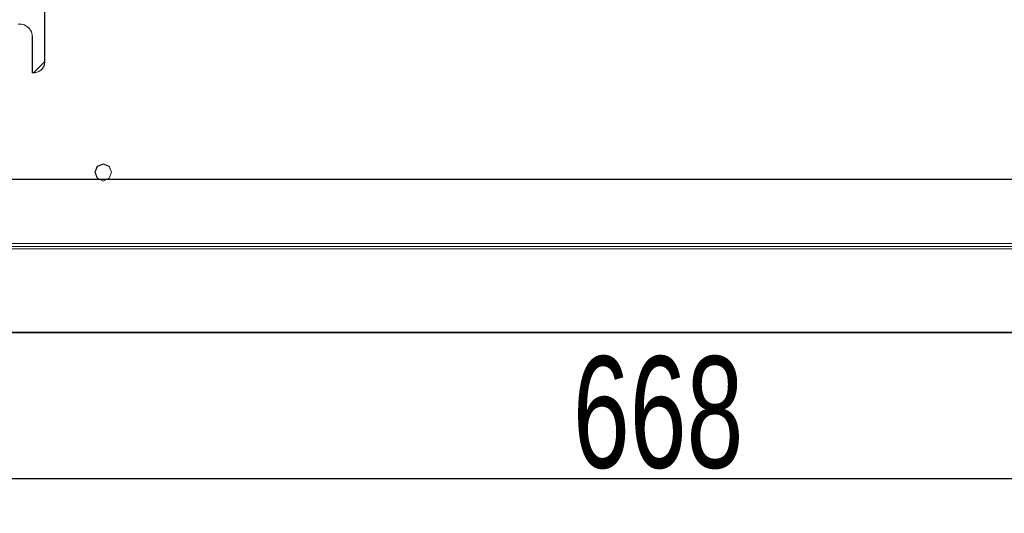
# Model space of a CAD drawing. Header units: millimetres. Extents: x -1290 to 1795, y -4192 to -1311.
# Tile 827 of 1056: x 1426 to 1496, y -2363 to -2328. Entities that reach past the tile are written whole.
import ezdxf

# ---------------------------------------------------------------- set-up
doc = ezdxf.new("R2010")
doc.units = ezdxf.units.MM
doc.layers.add('$EL_istn', color=7, linetype='Continuous', lineweight=15)
doc.layers.add('Aparatura', color=7, linetype='Continuous', lineweight=13)
doc.styles.get("Standard").update_dxf_attribs({"font": 'ARIALN.TTF', "width": 0.8})
doc.dimstyles.new('100', dxfattribs={"dimtxt": 15, "dimasz": 10, "dimexe": 1.25, "dimexo": 0.625, "dimtad": 1, "dimdec": 0, "dimtxsty": 'Standard', "dimblk": 'OBLIQUE', "dimcen": 2.5, "dimadec": 0, "dimazin": 0, "dimtfac": 1, "dimtdec": 0, "dimtmove": 0, "dimatfit": 3, "dimldrblk": 'NONE', "dimfxl": 1, "dimarcsym": 0})

# ---------------------------------------------------------------- blocks, each defined once
blk = doc.blocks.new('_Oblique')
at = {"color": 0, "linetype": 'ByBlock', "lineweight": -2}
blk.add_line((-0.5, -0.5), (0.5, 0.5), dxfattribs=at)
blk = doc.blocks.new('*D319')
at = {"layer": '$EL_istn', "color": 0, "linetype": 'Continuous', "lineweight": -2, "ltscale": 0.1}
for p, q in [((1538.191, -2343.343), (1538.191, -2361.943)), ((1404.613, -2346.396), (1404.613, -2361.943)), ((1404.613, -2360.693), (1538.191, -2360.693))]:
    blk.add_line(p, q, dxfattribs=at)
at = {"layer": 'Defpoints', "color": 0}
for p in [(1538.191, -2342.718), (1404.613, -2345.771), (1538.191, -2360.693)]:
    blk.add_point(p, dxfattribs=at)
at = {"layer": '$EL_istn', "color": 0, "linetype": 'ByBlock', "lineweight": -2, "xscale": 5, "yscale": 5, "zscale": 5, "rotation": 180}
blk.add_blockref('_Oblique', (1404.613, -2360.693), dxfattribs=at)
at = {"layer": '$EL_istn', "color": 0, "linetype": 'ByBlock', "lineweight": -2, "xscale": 5, "yscale": 5, "zscale": 5}
blk.add_blockref('_Oblique', (1538.191, -2360.693), dxfattribs=at)
at = {"layer": '$EL_istn', "color": 0, "lineweight": 5, "insert": (1471.402, -2355.984), "char_height": 8, "attachment_point": 5}
blk.add_mtext('668', dxfattribs=at)
blk = doc.blocks.new('_None')

msp = doc.modelspace()

# ---------------------------------------------------------------- linework, layer by layer
at = {"layer": 'Aparatura', "color": 7, "lineweight": 13}
for points in [[(1537.958, -2142.328), (1537.958, -2336.273), (1538.222, -2336.273), (1538.222, -2349.076), (1537.847, -2350.09), (1536.831, -2350.466), (1523.009, -2350.466), (1523.009, -2350.202), (1420.049, -2350.202), (1420.049, -2350.466), (1406.226, -2350.466), (1405.267, -2350.09), (1404.836, -2349.076), (1404.836, -2336.273), (1405.1, -2336.273), (1405.1, -2336.273), (1405.1, -2142.328)], [(1537.958, -2142.328), (1537.958, -2336.273), (1538.222, -2336.273), (1538.222, -2349.076), (1537.847, -2350.09), (1536.831, -2350.466), (1523.009, -2350.466), (1523.009, -2350.202), (1420.049, -2350.202), (1420.049, -2350.466), (1406.226, -2350.466), (1405.267, -2350.09), (1404.836, -2349.076), (1404.836, -2336.273), (1405.1, -2336.273), (1405.1, -2336.273), (1405.1, -2142.328)], [(1537.951, -2142.334), (1537.951, -2336.267), (1538.215, -2336.267), (1538.215, -2349.069), (1537.84, -2350.083), (1536.824, -2350.459), (1523.003, -2350.459), (1523.003, -2350.195), (1420.054, -2350.195), (1420.054, -2350.459), (1406.233, -2350.459), (1405.274, -2350.083), (1404.843, -2349.069), (1404.843, -2336.267), (1405.107, -2336.267), (1405.107, -2336.267), (1405.107, -2142.334)], [(1425.477, -2328.093), (1425.589, -2328.08), (1425.7, -2328.093), (1425.825, -2328.107), (1425.936, -2328.149), (1426.034, -2328.205), (1426.131, -2328.274), (1426.228, -2328.344), (1426.298, -2328.427), (1426.367, -2328.524), (1426.423, -2328.636), (1426.451, -2328.747), (1426.479, -2328.858), (1426.492, -2328.983), (1426.492, -2331.582), (1426.59, -2331.582), (1426.673, -2331.568), (1426.743, -2331.555), (1426.826, -2331.541), (1426.896, -2331.513), (1426.965, -2331.485), (1427.035, -2331.443), (1427.09, -2331.388), (1427.16, -2331.346), (1427.202, -2331.29), (1427.257, -2331.221), (1427.285, -2331.151), (1427.327, -2331.082), (1427.355, -2331.012), (1427.368, -2330.943), (1427.382, -2330.86), (1427.382, -2330.776), (1427.382, -2326.787)], [(1425.477, -2328.093), (1425.589, -2328.08), (1425.7, -2328.093), (1425.825, -2328.107), (1425.936, -2328.149), (1426.034, -2328.205), (1426.131, -2328.274), (1426.228, -2328.344), (1426.298, -2328.427), (1426.367, -2328.524), (1426.423, -2328.636), (1426.451, -2328.747), (1426.479, -2328.858), (1426.492, -2328.983), (1426.492, -2331.582), (1426.59, -2331.582), (1426.673, -2331.568), (1426.743, -2331.555), (1426.826, -2331.541), (1426.896, -2331.513), (1426.965, -2331.485), (1427.035, -2331.443), (1427.09, -2331.388), (1427.16, -2331.346), (1427.202, -2331.29), (1427.257, -2331.221), (1427.285, -2331.151), (1427.327, -2331.082), (1427.355, -2331.012), (1427.368, -2330.943), (1427.382, -2330.86), (1427.382, -2330.776), (1427.382, -2326.787)], [(1425.48, -2328.1), (1425.592, -2328.086), (1425.703, -2328.1), (1425.829, -2328.114), (1425.94, -2328.156), (1426.038, -2328.212), (1426.135, -2328.281), (1426.233, -2328.351), (1426.302, -2328.434), (1426.372, -2328.531), (1426.428, -2328.642), (1426.456, -2328.754), (1426.483, -2328.865), (1426.497, -2328.99), (1426.497, -2331.59), (1426.595, -2331.59), (1426.679, -2331.576), (1426.748, -2331.562), (1426.832, -2331.548), (1426.901, -2331.52), (1426.971, -2331.492), (1427.041, -2331.451), (1427.097, -2331.395), (1427.166, -2331.353), (1427.208, -2331.298), (1427.264, -2331.228), (1427.292, -2331.159), (1427.333, -2331.089), (1427.361, -2331.02), (1427.375, -2330.95), (1427.389, -2330.867), (1427.389, -2330.783), (1427.389, -2326.794)], [(1425.48, -2328.1), (1425.592, -2328.086), (1425.703, -2328.1), (1425.829, -2328.114), (1425.94, -2328.156), (1426.038, -2328.212), (1426.135, -2328.281), (1426.233, -2328.351), (1426.302, -2328.434), (1426.372, -2328.531), (1426.428, -2328.642), (1426.456, -2328.754), (1426.483, -2328.865), (1426.497, -2328.99), (1426.497, -2331.59), (1426.595, -2331.59), (1426.679, -2331.576), (1426.748, -2331.562), (1426.832, -2331.548), (1426.901, -2331.52), (1426.971, -2331.492), (1427.041, -2331.451), (1427.097, -2331.395), (1427.166, -2331.353), (1427.208, -2331.298), (1427.264, -2331.228), (1427.292, -2331.159), (1427.333, -2331.089), (1427.361, -2331.02), (1427.375, -2330.95), (1427.389, -2330.867), (1427.389, -2330.783), (1427.389, -2326.794)], [(1526.987, -2339.227), (1416.071, -2339.227)], [(1416.087, -2339.213), (1526.971, -2339.213)], [(1420.076, -2350.236), (1522.982, -2350.236)]]:
    msp.add_lwpolyline(points, dxfattribs=at)
for points in [[(1526.987, -2239.272), (1416.071, -2239.272), (1416.071, -2339.228), (1526.987, -2339.228), (1526.987, -2239.272)], [(1427.375, -2330.783), (1427.375, -2326.779), (1427.375, -2330.783)], [(1426.485, -2331.59), (1426.485, -2328.975), (1426.485, -2331.59)], [(1426.582, -2331.59), (1426.667, -2331.575), (1426.738, -2331.561), (1426.823, -2331.547), (1426.894, -2331.519), (1426.965, -2331.49), (1427.036, -2331.448), (1427.092, -2331.391), (1427.163, -2331.349), (1427.206, -2331.292), (1427.262, -2331.222), (1427.291, -2331.151), (1427.333, -2331.08), (1427.361, -2331.009), (1427.376, -2330.938), (1427.39, -2330.854), (1427.39, -2330.769), (1426.582, -2331.59)], [(1426.485, -2331.575), (1426.597, -2331.575), (1426.485, -2331.575)], [(1432.173, -2338.712), (1432.018, -2338.29), (1431.581, -2338.121), (1431.159, -2338.29), (1430.99, -2338.712), (1431.159, -2339.149), (1431.581, -2339.36), (1432.018, -2339.149), (1432.173, -2338.712)], [(1432.173, -2338.712), (1432.018, -2338.29), (1431.581, -2338.121), (1431.159, -2338.29), (1430.99, -2338.712), (1431.159, -2339.149), (1431.581, -2339.36), (1432.018, -2339.149), (1432.173, -2338.712)], [(1432.166, -2338.713), (1432.013, -2338.296), (1431.581, -2338.129), (1431.164, -2338.296), (1430.997, -2338.713), (1431.164, -2339.144), (1431.581, -2339.352), (1432.013, -2339.144), (1432.166, -2338.713)], [(1522.982, -2339.213), (1420.076, -2339.213), (1420.076, -2349.013), (1420.076, -2349.138), (1420.076, -2350.236), (1522.982, -2350.236), (1522.982, -2349.138), (1522.982, -2349.013), (1522.982, -2339.213)], [(1522.982, -2339.213), (1420.076, -2339.213), (1420.076, -2349.013), (1420.076, -2349.138), (1420.076, -2350.236), (1522.982, -2350.236), (1522.982, -2349.138), (1522.982, -2349.013), (1522.982, -2339.213)], [(1412.26, -2344.043), (1530.797, -2344.043), (1412.26, -2344.043)], [(1412.26, -2344.21), (1530.797, -2344.21), (1412.26, -2344.21)], [(1416.098, -2343.834), (1527.808, -2343.834), (1416.098, -2343.834)], [(1470.757, -2344.21), (1471.147, -2344.21), (1470.757, -2344.21)], [(1420.047, -2350.187), (1523.01, -2350.187), (1420.047, -2350.187)]]:
    msp.add_lwpolyline(points, close=True, dxfattribs=at)

# ---------------------------------------------------------------- dimensions: what is measured, and where the dimension line sits
at = {"layer": '$EL_istn', "linetype": 'Continuous', "lineweight": 5, "ltscale": 0.1}
dim = msp.add_linear_dim(base=(1538.191, -2360.693), p1=(1404.613, -2345.771), p2=(1538.191, -2342.718), dimstyle='100', override={"dimtxt": 8, "dimasz": 5, "dimlfac": 5, "dimfxl": 35, "dimfxlon": 0}, dxfattribs=at)
dim.commit()
dim.dimension.update_dxf_attribs({"geometry": '*D319', "text_midpoint": (1471.402, -2355.984)})

doc.saveas('drawing.dxf')
